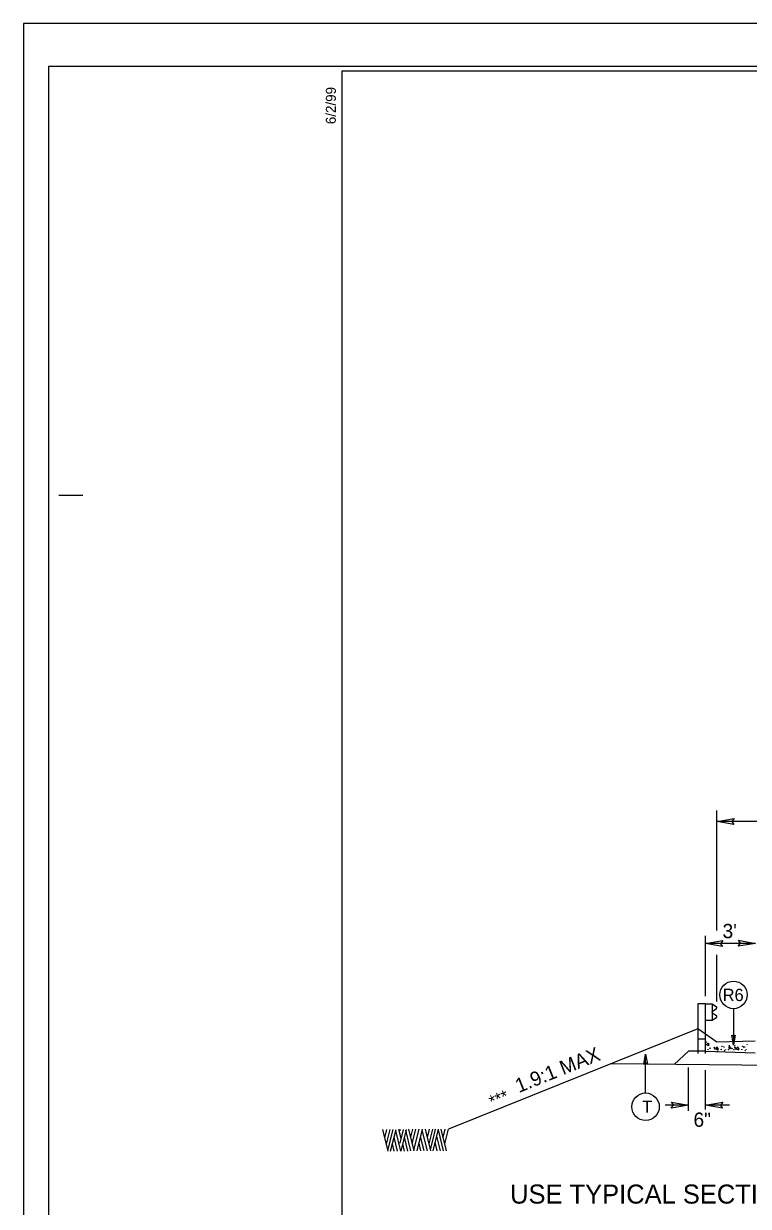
# Model space of a CAD drawing. Extents: x 573748 to 574632, y -54663 to -53209.
# Drawn here: x 573944.2 to 574020.2, y -54037.8 to -53913.7 of the extents above; entities that cross this region are included whole.
import ezdxf

# ---------------------------------------------------------------- set-up
doc = ezdxf.new("R2010")
doc.units = 0
for name, color, linetype in [('Prop Dimension', 7, 'Continuous'), ('Prop Dimension Text', 7, 'Continuous'), ('Prop Terminator CELL', 7, 'Continuous'), ('Sheet Cutting Line CELL', 7, 'Continuous'), ('Sheet Plot Border Inside CELL', 7, 'Continuous'), ('Sheet Plot Border Outside CELL', 7, 'Continuous'), ('Sheet Typical CELL', 7, 'Continuous'), ('Typical Curb CELL', 7, 'Continuous'), ('Typical Guardrail CELL', 7, 'Continuous'), ('Typical Hinge Slope Arterial CELL', 7, 'Continuous'), ('Typical ID Circle CELL', 7, 'Continuous'), ('Typical Pavement Slope CELL', 7, 'Continuous'), ('Typical Slope Point Local CELL', 7, 'Continuous'), ('Typical Terminator CELL', 7, 'Continuous'), ('Typical Text General CELL', 7, 'Continuous'), ('Typical Text ID Circle CELL', 7, 'Continuous')]:
    doc.layers.add(name, color=color, linetype=linetype)

msp = doc.modelspace()

# ---------------------------------------------------------------- linework, layer by layer
at = {"layer": 'Prop Dimension'}
for p, q in [((574016.93, -54008.87), (574016.93, -53996.27)), ((574036.73, -53997.4), (574016.93, -53997.4)), ((574015.73, -54015.74), (574015.73, -54009.42)), ((574020.99, -54010.22), (574015.73, -54010.22)), ((574016.93, -54016.31), (574016.93, -54011.41)), ((574013.95, -54027.77), (574013.95, -54023.23)), ((574015.73, -54027.63), (574015.73, -54023.53)), ((574013.95, -54027.19), (574011.51, -54027.19)), ((574018.25, -54027.19), (574015.73, -54027.19))]:
    msp.add_line(p, q, dxfattribs=at)
at = {"layer": 'Prop Terminator CELL'}
for points in [[(574018.72, -53997.73), (574016.93, -53997.4), (574018.74, -53997.1), (574018.51, -53997.42)], [(574017.53, -54010.55), (574015.73, -54010.22), (574017.55, -54009.92), (574017.31, -54010.24)], [(574019.2, -54009.88), (574020.99, -54010.22), (574019.18, -54010.51), (574019.41, -54010.2)], [(574012.16, -54026.86), (574013.95, -54027.19), (574012.14, -54027.49), (574012.37, -54027.17)], [(574017.53, -54027.52), (574015.73, -54027.19), (574017.55, -54026.89), (574017.31, -54027.21)]]:
    msp.add_lwpolyline(points, close=True, dxfattribs=at)
at = {"layer": 'Sheet Cutting Line CELL'}
for p, q in [((574280.97, -53913.67), (573944.17, -53913.67)), ((573944.17, -53913.67), (573944.17, -54133.67))]:
    msp.add_line(p, q, dxfattribs=at)
at = {"layer": 'Sheet Plot Border Inside CELL'}
msp.add_lwpolyline([(574280.07, -53918.16), (573946.77, -53918.16), (573946.77, -54129.18), (574280.07, -54129.18)], close=True, dxfattribs=at)
at = {"layer": 'Sheet Plot Border Outside CELL'}
msp.add_lwpolyline([(574280.97, -53913.67), (573944.17, -53913.67), (573944.17, -54133.67), (574280.97, -54133.67)], close=True, dxfattribs=at)
at = {"layer": 'Sheet Typical CELL'}
msp.add_line((573947.87, -53963.17), (573950.37, -53963.17), dxfattribs=at)
msp.add_lwpolyline([(574277.57, -53918.67), (573977.57, -53918.67), (573977.57, -54128.67), (574277.57, -54128.67)], close=True, dxfattribs=at)
at = {"layer": 'Typical Curb CELL'}
for p, q in [((574015.73, -54019.72), (574014.95, -54019.16)), ((574015.73, -54021.52), (574015.73, -54019.72)), ((574016.93, -54020.58), (574015.73, -54019.72)), ((574015.8, -54020.82), (574016.06, -54020.69)), ((574016.04, -54020.95), (574015.8, -54020.82)), ((574016.06, -54020.69), (574016.04, -54020.95)), ((574016.96, -54021.06), (574016.78, -54021.27)), ((574016.78, -54021.27), (574017.07, -54021.39)), ((574020.95, -54020.48), (574016.93, -54020.58)), ((574017.07, -54021.39), (574016.96, -54021.06)), ((574018.24, -54020.9), (574018.18, -54021.22)), ((574018.18, -54021.22), (574018.39, -54021.24)), ((574018.39, -54021.24), (574018.24, -54020.9)), ((574019.12, -54021.06), (574018.94, -54021.27)), ((574018.94, -54021.27), (574019.23, -54021.39)), ((574019.23, -54021.39), (574019.12, -54021.06)), ((574015.73, -54021.52), (574013.95, -54021.52)), ((574015.73, -54021.52), (574020.97, -54021.68))]:
    msp.add_line(p, q, dxfattribs=at)
for centre in [(574015.85, -54020.57), (574016.01, -54021.36), (574016.22, -54021.21), (574016.67, -54021.13), (574016.7, -54021.28), (574017.05, -54021.23), (574017.39, -54021.34), (574017.47, -54021.01), (574017.69, -54021.09), (574017.75, -54021.46), (574017.84, -54021.36), (574018.18, -54021.36), (574018.39, -54021.21), (574018.55, -54021.24), (574018.72, -54021.37), (574018.81, -54020.96), (574018.83, -54021.13), (574018.86, -54021.28), (574019.22, -54021.23), (574019.55, -54021.34), (574019.64, -54021.01), (574019.72, -54021.1), (574019.85, -54021.09), (574019.91, -54021.46), (574020.01, -54021.36), (574020.11, -54020.84), (574017, -54021.52)]:
    msp.add_ellipse(centre, major_axis=(0, 0.0232), ratio=0.6, dxfattribs=at)
at = {"layer": 'Typical Guardrail CELL'}
for p, q in [((574015.69, -54016.54), (574014.95, -54016.54)), ((574014.95, -54016.54), (574014.95, -54020.27)), ((574015.69, -54016.54), (574015.69, -54020.27)), ((574015.69, -54016.54), (574016.44, -54016.54)), ((574016.44, -54016.54), (574016.44, -54018.28)), ((574016.44, -54016.54), (574016.88, -54016.85)), ((574016.44, -54017.34), (574016.88, -54017.04)), ((574016.44, -54017.41), (574016.44, -54017.34)), ((574016.44, -54017.41), (574016.44, -54017.48)), ((574016.44, -54017.48), (574016.88, -54017.79)), ((574015.69, -54018.28), (574016.44, -54018.28)), ((574016.44, -54018.28), (574016.88, -54017.98)), ((574015.69, -54020.27), (574014.95, -54020.27)), ((574014.95, -54020.27), (574014.95, -54021.78)), ((574015.69, -54020.27), (574015.69, -54021.78))]:
    msp.add_line(p, q, dxfattribs=at)
for centre, start, end in [((574016.81, -54016.94), 304.9888, 54.997), ((574016.81, -54017.88), 304.9634, 54.9941)]:
    msp.add_arc(centre, 0.116, start, end, dxfattribs=at)
at = {"layer": 'Typical Hinge Slope Arterial CELL'}
msp.add_line((574014.95, -54019.16), (573988.75, -54029.7), dxfattribs=at)
at = {"layer": 'Typical ID Circle CELL'}
for p, q in [((574018.68, -54017.06), (574018.68, -54020.89)), ((574009.45, -54025.91), (574009.45, -54021.82))]:
    msp.add_line(p, q, dxfattribs=at)
for centre in [(574018.68, -54015.62), (574009.45, -54027.35)]:
    msp.add_circle(centre, 1.44, dxfattribs=at)
at = {"layer": 'Typical Pavement Slope CELL'}
for p, q in [((574012.46, -54022.92), (574013.95, -54021.52)), ((574040.48, -54023.21), (574005.77, -54022.85))]:
    msp.add_line(p, q, dxfattribs=at)
at = {"layer": 'Typical Slope Point Local CELL'}
for p, q in [((573982.43, -54032.02), (573981.86, -54029.73)), ((573982.07, -54030.6), (573982.29, -54029.73)), ((573982.24, -54031.29), (573982.63, -54029.73)), ((573982.41, -54031.95), (573982.96, -54029.73)), ((573982.68, -54032.02), (573983.26, -54029.73)), ((573983.77, -54032.02), (573983.23, -54029.85)), ((573983.78, -54030.7), (573983.54, -54029.73)), ((573983.65, -54029.81), (573983.68, -54029.7)), ((573983.69, -54031.16), (573984.05, -54029.73)), ((573983.69, -54029.84), (573983.72, -54029.73)), ((573983.78, -54032.02), (573984.35, -54029.73)), ((573984.81, -54031.98), (573984.28, -54029.81)), ((573985.15, -54031.98), (573984.59, -54029.7)), ((573984.8, -54030.54), (573985.01, -54029.7)), ((573984.96, -54031.21), (573985.33, -54029.7)), ((573985.14, -54031.92), (573985.68, -54029.7)), ((573985.47, -54031.98), (573986.04, -54029.7)), ((573986.55, -54031.98), (573986.01, -54029.81)), ((573986.92, -54031.98), (573986.35, -54029.7)), ((573986.57, -54030.57), (573986.78, -54029.7)), ((573986.73, -54031.23), (573987.11, -54029.7)), ((573987.15, -54030.77), (573987.41, -54029.7)), ((573987.15, -54031.98), (573987.72, -54029.7)), ((573988.25, -54031.98), (573987.7, -54029.77)), ((573988.55, -54031.98), (573987.99, -54029.69)), ((573988.2, -54030.57), (573988.41, -54029.7)), ((573988.37, -54031.25), (573988.75, -54029.7)), ((573983.06, -54032.02), (573982.88, -54031.25)), ((573983.42, -54032.02), (573983.05, -54030.54)), ((573983.76, -54030.57), (573983.78, -54030.49)), ((573984.15, -54032.02), (573983.97, -54031.25)), ((573984.51, -54032.02), (573984.15, -54030.54)), ((573985.86, -54031.98), (573985.67, -54031.19)), ((573986.2, -54031.98), (573985.84, -54030.5)), ((573986.88, -54031.84), (573987.15, -54030.77)), ((573987.59, -54031.98), (573987.37, -54031.08)), ((573987.91, -54031.98), (573987.54, -54030.43))]:
    msp.add_line(p, q, dxfattribs=at)
at = {"layer": 'Typical Terminator CELL'}
for points in [[(574018.87, -54019.83), (574018.68, -54020.89), (574018.5, -54019.83), (574018.68, -54019.96)], [(574009.27, -54022.88), (574009.45, -54021.82), (574009.64, -54022.88), (574009.45, -54022.75)]]:
    msp.add_lwpolyline(points, close=True, dxfattribs=at)

# ---------------------------------------------------------------- texts
at = {"layer": 'Prop Dimension Text'}
for s, p in [("3'", (574017.53, -54009.66)), ('6"', (574014.48, -54029.46))]:
    msp.add_text(s, height=1.5, dxfattribs=at).set_placement(p)
msp.add_text('1.9:1 MAX', height=1.5, rotation=21.922, dxfattribs=at).set_placement((573996.14, -54025.92))
at = {"layer": 'Sheet Typical CELL'}
msp.add_text('6/2/99', height=1.05, rotation=90, dxfattribs=at).set_placement((573976.94, -53924.22))
at = {"layer": 'Typical Text General CELL'}
msp.add_text('USE TYPICAL SECTION NO. 7B', height=2, dxfattribs=at).set_placement((573995.23, -54037.52))
at = {"layer": 'Typical Text ID Circle CELL'}
for s, height, p in [('R6', 1.291, (574017.54, -54016.26)), ('T', 1.29, (574009.1, -54027.99))]:
    msp.add_text(s, height=height, dxfattribs=at).set_placement(p)
msp.add_text('***', height=1.291, rotation=21.922, dxfattribs=at).set_placement((573993.34, -54027.48))

doc.saveas('drawing.dxf')
